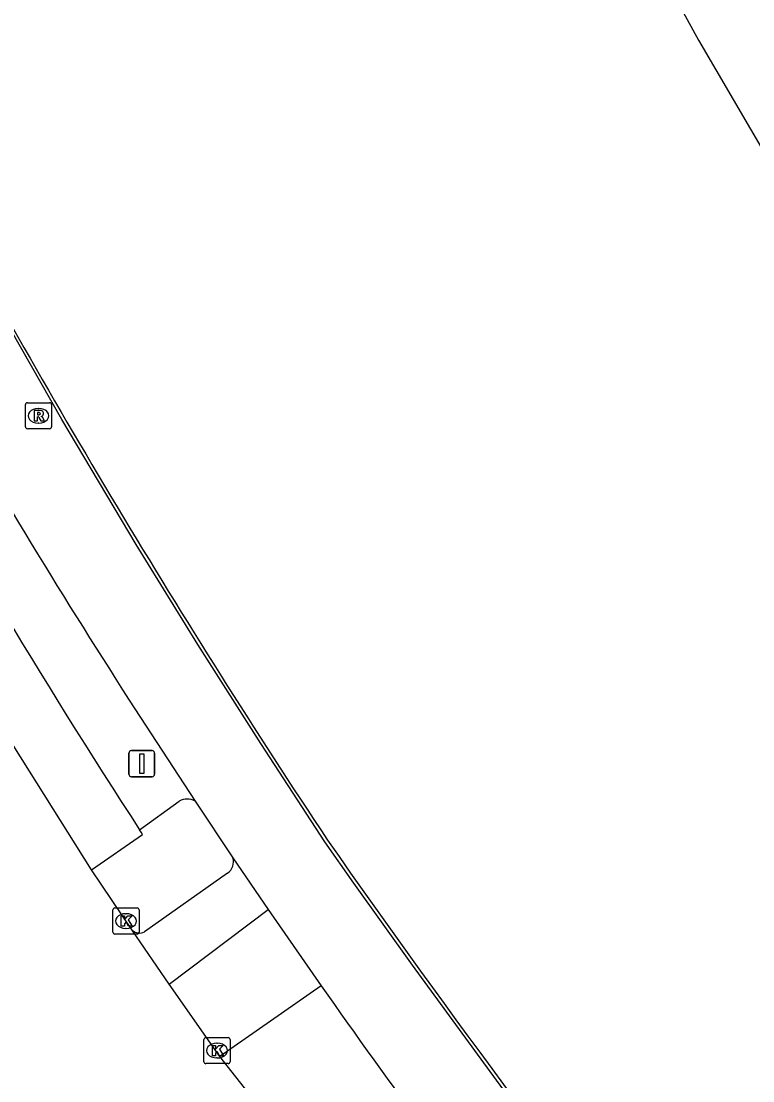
# Model space of a CAD drawing. Extents: x 155018 to 156648, y 383980 to 385733.
# Drawn here: x 156095 to 156123.03, y 384524.52 to 384565.1 of the extents above; entities that cross this region are included whole.
import ezdxf

# ---------------------------------------------------------------- set-up
doc = ezdxf.new("R2010")
doc.units = 0
for name, color, linetype in [('IMGEO_Fietspad_open', 7, 'Continuous'), ('IMGEO_Kolk', 7, 'Continuous'), ('IMGEO_Lijnafwatering', 7, 'Continuous'), ('IMGEO_OVBaan_gesloten', 7, 'Continuous'), ('IMGEO_Pand_overbouw', 7, 'Continuous'), ('IMGEO_Rijbaan_lokaal_gesloten', 7, 'Continuous'), ('IMGEO_Rijbaan_lokaal_open', 7, 'Continuous'), ('IMGEO_Rioolput', 7, 'Continuous'), ('IMGEO_Verkeersbordpaal', 7, 'Continuous'), ('IMGEO_Voetpad_gesloten', 7, 'Continuous'), ('IMGEO_Voetpad_open', 7, 'Continuous')]:
    doc.layers.add(name, color=color, linetype=linetype)

msp = doc.modelspace()

# ---------------------------------------------------------------- linework, layer by layer
at = {"layer": 'IMGEO_Fietspad_open'}
msp.add_lwpolyline([(156100.669, 384528.221), (156104.462, 384531.078)], dxfattribs=at)
at = {"layer": 'IMGEO_Kolk'}
for p, q in [((156098.509, 384530.215), (156098.509, 384531.067)), ((156098.584, 384531.141), (156099.436, 384531.141)), ((156099.51, 384531.067), (156099.51, 384530.215)), ((156098.997, 384530.921), (156099.022, 384530.921)), ((156099.436, 384530.141), (156098.584, 384530.141)), ((156099.02, 384530.361), (156098.995, 384530.361)), ((156101.999, 384525.253), (156101.999, 384526.105)), ((156102.074, 384526.179), (156102.926, 384526.179)), ((156103, 384526.105), (156103, 384525.253)), ((156102.487, 384525.959), (156102.512, 384525.959)), ((156102.51, 384525.399), (156102.485, 384525.399)), ((156102.926, 384525.179), (156102.074, 384525.179))]:
    msp.add_line(p, q, dxfattribs=at)
for points in [[(156098.509, 384530.215), (156098.509, 384531.067)], [(156098.584, 384531.141), (156099.436, 384531.141)], [(156099.51, 384531.067), (156099.51, 384530.215)], [(156098.83, 384530.841), (156098.953, 384530.841), (156098.953, 384530.69), (156099.083, 384530.841), (156099.247, 384530.841), (156099.101, 384530.69), (156099.254, 384530.441), (156099.102, 384530.441), (156099.017, 384530.605), (156098.953, 384530.538), (156098.953, 384530.441), (156098.83, 384530.441), (156098.83, 384530.841)], [(156099.436, 384530.141), (156098.584, 384530.141)], [(156101.999, 384525.253), (156101.999, 384526.105)], [(156102.074, 384526.179), (156102.926, 384526.179)], [(156103, 384526.105), (156103, 384525.253)], [(156102.32, 384525.879), (156102.443, 384525.879), (156102.443, 384525.728), (156102.573, 384525.879), (156102.737, 384525.879), (156102.591, 384525.728), (156102.744, 384525.479), (156102.592, 384525.479), (156102.507, 384525.643), (156102.443, 384525.576), (156102.443, 384525.479), (156102.32, 384525.479), (156102.32, 384525.879)], [(156102.926, 384525.179), (156102.074, 384525.179)]]:
    msp.add_lwpolyline(points, dxfattribs=at)
for centre, start, end in [((156098.586, 384531.065), 91.552, 178.448), ((156098.586, 384531.065), 91.552, 178.448), ((156099.434, 384531.065), 1.552, 88.448), ((156099.434, 384531.065), 1.552, 88.448), ((156098.586, 384530.217), 181.552, 268.448), ((156098.586, 384530.217), 181.552, 268.448), ((156099.434, 384530.217), 271.552, 358.448), ((156099.434, 384530.217), 271.552, 358.448), ((156102.076, 384526.103), 91.552, 178.448), ((156102.076, 384526.103), 91.552, 178.448), ((156102.924, 384526.103), 1.552, 88.448), ((156102.924, 384526.103), 1.552, 88.448), ((156102.076, 384525.255), 181.552, 268.448), ((156102.076, 384525.255), 181.552, 268.448), ((156102.924, 384525.255), 271.552, 358.448), ((156102.924, 384525.255), 271.552, 358.448)]:
    msp.add_arc(centre, 0.0765, start, end, dxfattribs=at)
for centre, major_axis, ratio, start_param, end_param in [((156098.996, 384530.641), (-0.387, 0.002), 0.722429, 4.712389, 7.853982), ((156099.021, 384530.641), (-0.39, 0.002), 0.717154, 1.570796, 4.712389), ((156102.486, 384525.679), (-0.387, 0.002), 0.722429, 4.712389, 7.853982), ((156102.511, 384525.679), (-0.39, 0.002), 0.717154, 1.570796, 4.712389)]:
    msp.add_ellipse(centre, major_axis=major_axis, ratio=ratio, start_param=start_param, end_param=end_param, dxfattribs=at)
at = {"layer": 'IMGEO_Lijnafwatering'}
for points in [[(156099.405, 384545.056), (156096.556, 384549.843), (156093.789, 384554.679), (156091.105, 384559.56), (156090.687, 384560.307), (156090.273, 384561.057), (156089.863, 384561.809)], [(156109.988, 384528.945), (156108.862, 384530.516), (156107.743, 384532.092), (156106.632, 384533.673), (156104.171, 384537.434), (156101.762, 384541.229), (156099.405, 384545.056)], [(156121.646, 384513.59), (156121.348, 384513.933), (156117.484, 384518.878), (156113.697, 384523.883), (156109.988, 384528.945)]]:
    msp.add_lwpolyline(points, dxfattribs=at)
at = {"layer": 'IMGEO_OVBaan_gesloten'}
for points in [[(156097.695, 384532.6), (156093.493, 384539.268)], [(156099.252, 384530.291), (156097.695, 384532.6)], [(156100.669, 384528.221), (156099.252, 384530.291)], [(156102.61, 384525.457), (156100.669, 384528.221)], [(156131.708, 384489.55), (156125.015, 384497.231), (156121.184, 384501.846), (156102.61, 384525.457)]]:
    msp.add_lwpolyline(points, dxfattribs=at)
at = {"layer": 'IMGEO_Pand_overbouw'}
msp.add_lwpolyline([(156118.42, 384568.993), (156120.94, 384564.373), (156123.601, 384559.833), (156126.401, 384555.377), (156126.797, 384555.633), (156126.852, 384555.549), (156132.689, 384557.19), (156128.376, 384572.021), (156118.785, 384569.321), (156118.835, 384569.234)], close=True, dxfattribs=at)
at = {"layer": 'IMGEO_Rijbaan_lokaal_gesloten'}
for points in [[(156099.137, 384539.105), (156101.665, 384535.234)], [(156101.665, 384535.234), (156103.105, 384533.061)], [(156103.105, 384533.061), (156104.462, 384531.078)], [(156104.462, 384531.078), (156106.495, 384528.156)]]:
    msp.add_lwpolyline(points, dxfattribs=at)
for centre, radius, start, end in [((156328.73, 384687.068), 273.141, 206.46774, 212.80015), ((156379.656, 384715.025), 327.646, 208.31443, 213.59354), ((156440.732, 384767.383), 407.61, 214.97411, 218.43418), ((156344.309, 384694.823), 290.402, 215.02383, 217.7686)]:
    msp.add_arc(centre, radius, start, end, dxfattribs=at)
at = {"layer": 'IMGEO_Rijbaan_lokaal_open'}
msp.add_lwpolyline([(156106.495, 384528.156), (156102.61, 384525.457)], dxfattribs=at)
at = {"layer": 'IMGEO_Rioolput'}
for p, q in [((156095.159, 384549.566), (156095.159, 384550.418)), ((156095.234, 384550.492), (156096.086, 384550.492)), ((156096.16, 384550.418), (156096.16, 384549.566)), ((156095.647, 384550.272), (156095.672, 384550.272)), ((156095.67, 384549.712), (156095.645, 384549.712)), ((156096.086, 384549.492), (156095.234, 384549.492))]:
    msp.add_line(p, q, dxfattribs=at)
for points in [[(156095.159, 384549.566), (156095.159, 384550.418)], [(156095.234, 384550.492), (156096.086, 384550.492)], [(156096.16, 384550.418), (156096.16, 384549.566)], [(156095.748, 384550.19), (156095.496, 384550.192), (156095.496, 384549.792)], [(156095.674, 384550.111), (156095.62, 384550.111), (156095.62, 384550.03)], [(156095.62, 384550.03), (156095.672, 384550.03)], [(156095.496, 384549.792), (156095.62, 384549.792), (156095.62, 384549.954), (156095.631, 384549.954)], [(156095.678, 384549.925), (156095.749, 384549.792), (156095.889, 384549.792), (156095.824, 384549.918)], [(156096.086, 384549.492), (156095.234, 384549.492)]]:
    msp.add_lwpolyline(points, dxfattribs=at)
for centre, radius, start, end in [((156095.236, 384550.416), 0.0765, 91.552, 178.448), ((156095.236, 384550.416), 0.0765, 91.552, 178.448), ((156096.084, 384550.416), 0.0765, 1.552, 88.448), ((156096.084, 384550.416), 0.0765, 1.552, 88.448), ((156095.656, 384550.219), 0.19, 274.7715, 282.9687), ((156095.68, 384550.015), 0.0964, 77.0061, 93.1865), ((156095.694, 384550.072), 0.0378, 276.6634, 79.6772), ((156095.747, 384550.08), 0.109, 350.3612, 89.416), ((156095.745, 384550.08), 0.112, 277.5842, 350.9817), ((156095.63, 384549.901), 0.0533, 26.0293, 88.6989), ((156095.729, 384549.865), 0.108, 29.5134, 73.7905), ((156095.236, 384549.568), 0.0765, 181.552, 268.448), ((156095.236, 384549.568), 0.0765, 181.552, 268.448), ((156096.084, 384549.568), 0.0765, 271.552, 358.448), ((156096.084, 384549.568), 0.0765, 271.552, 358.448)]:
    msp.add_arc(centre, radius, start, end, dxfattribs=at)
for centre, major_axis, ratio, start_param, end_param in [((156095.646, 384549.992), (-0.387, 0.002), 0.722429, 4.712389, 7.853982), ((156095.671, 384549.992), (-0.39, 0.002), 0.717154, 1.570796, 4.712389)]:
    msp.add_ellipse(centre, major_axis=major_axis, ratio=ratio, start_param=start_param, end_param=end_param, dxfattribs=at)
at = {"layer": 'IMGEO_Verkeersbordpaal'}
for p, q in [((156099.12, 384536.268), (156099.12, 384537.068)), ((156099.12, 384537.068), (156099.12, 384536.268)), ((156099.22, 384537.168), (156100.01, 384537.168)), ((156100.01, 384537.168), (156099.22, 384537.168)), ((156100.11, 384537.068), (156100.11, 384536.268)), ((156100.11, 384536.268), (156100.11, 384537.068)), ((156100.01, 384536.168), (156099.22, 384536.168)), ((156099.22, 384536.168), (156100.01, 384536.168))]:
    msp.add_line(p, q, dxfattribs=at)
msp.add_lwpolyline([(156099.54, 384537.043), (156099.69, 384537.043), (156099.69, 384536.293), (156099.54, 384536.293), (156099.54, 384537.043)], dxfattribs=at)
for centre, start, end in [((156099.22, 384537.068), 90, 180), ((156099.22, 384537.068), 90, 180), ((156100.01, 384537.068), 0, 90), ((156100.01, 384537.068), 360, 90), ((156099.22, 384536.268), 180, 270), ((156099.22, 384536.268), 180, 270), ((156100.01, 384536.268), 270, 0), ((156100.01, 384536.268), 270, 0)]:
    msp.add_arc(centre, 0.1, start, end, dxfattribs=at)
at = {"layer": 'IMGEO_Voetpad_gesloten'}
msp.add_lwpolyline([(156097.695, 384532.6), (156099.639, 384533.955), (156099.588, 384534.041), (156099.531, 384534.138)], dxfattribs=at)
msp.add_arc((156316.182, 384675.299), 258.581, 208.49643, 213.08663, dxfattribs=at)
at = {"layer": 'IMGEO_Voetpad_open'}
for points in [[(156099.531, 384534.138), (156101.049, 384535.237)], [(156102.904, 384532.477), (156099.721, 384530.227)]]:
    msp.add_lwpolyline(points, dxfattribs=at)
for centre, radius, start, end in [((156101.354, 384534.636), 0.674, 62.5261, 116.9158), ((156102.611, 384532.905), 0.519, 304.4555, 17.5598), ((156099.532, 384530.593), 0.412, 227.1776, 297.2811)]:
    msp.add_arc(centre, radius, start, end, dxfattribs=at)

doc.saveas('drawing.dxf')
